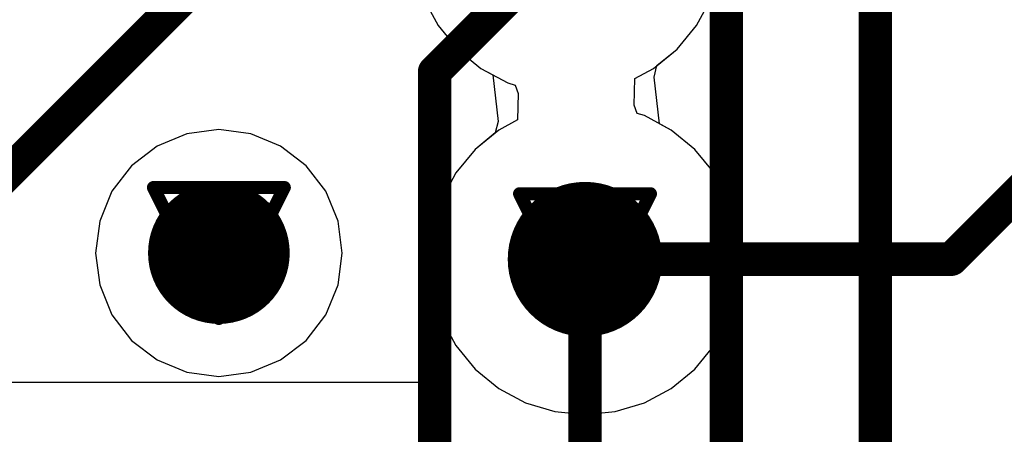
# Model space of a CAD drawing. Header units: millimetres. Extents: x 138 to 555, y 26 to 334.
# Tile 667 of 713: x 352.77 to 356.6, y 285.73 to 287.34. Entities that reach past the tile are written whole.
import ezdxf

# ---------------------------------------------------------------- set-up
doc = ezdxf.new("R2010")
doc.units = ezdxf.units.MM
for name, color, linetype in [('BottomLayer', 5, 'Continuous'), ('DrillDrawing', 1, 'Continuous'), ('MidLayer1', 16, 'Continuous'), ('MidLayer2', 76, 'Continuous'), ('MidLayer3', 90, 'Continuous'), ('MidLayer4', 156, 'Continuous'), ('MultiLayer', 9, 'Continuous'), ('TopLayer', 1, 'Continuous'), ('ViaHoleLayer', 16, 'Continuous')]:
    doc.layers.add(name, color=color, linetype=linetype)

msp = doc.modelspace()

# ---------------------------------------------------------------- linework, layer by layer
at = {"layer": 'BottomLayer'}
for p, q in [((354.3431, 287.4167), (354.3988, 287.3125)), ((354.3988, 287.3125), (354.4738, 287.2211)), ((354.4738, 287.2211), (354.5651, 287.1461)), ((354.5651, 287.1461), (354.6109, 287.1217)), ((354.6109, 287.1217), (354.6318, 286.9408)), ((354.6318, 286.9408), (354.6207, 286.8962)), ((354.6207, 286.8962), (354.5429, 286.8324)), ((354.5429, 286.8324), (354.468, 286.741)), ((354.468, 286.741), (354.4123, 286.6368)), ((354.4123, 286.6368), (354.3779, 286.5237)), ((354.3779, 286.5237), (354.3664, 286.4061)), ((354.3664, 286.4061), (354.3779, 286.2885)), ((354.3779, 286.2885), (354.4123, 286.1754)), ((354.4123, 286.1754), (354.4379, 286.1274)), ((354.4379, 286.1274), (354.3711, 285.9723)), ((354.3711, 285.9723), (354.3272, 285.9274)), ((354.3272, 285.9274), (350.1323, 285.9274))]:
    msp.add_line(p, q, dxfattribs=at)
at = {"layer": 'BottomLayer', "const_width": 0.13}
for points in [[(356.391, 286.4061), (357.3274, 287.3424)], [(354.9693, 286.4061), (356.391, 286.4061)]]:
    msp.add_lwpolyline(points, dxfattribs=at)
at = {"layer": 'BottomLayer'}
for points, const_width in [([(353.4106, 286.4302, 1), (353.6856, 286.4302, 1)], 0.275), ([(354.8193, 286.4061, 1), (355.1193, 286.4061, 1)], 0.3), ([(354.9368, 286.4061, 1), (355.0018, 286.4061, 1)], 0.065), ([(356.3585, 286.4061, 1), (356.4235, 286.4061, 1)], 0.065), ([(356.3585, 286.4061, 1), (356.4235, 286.4061, 1)], 0.065)]:
    msp.add_lwpolyline(points, format="xyb", close=True, dxfattribs=dict(at, const_width=const_width))
at = {"layer": 'DrillDrawing', "const_width": 0.0508}
for points in [[(353.2941, 286.6842), (353.8021, 286.6842)], [(353.2941, 286.6842), (353.5481, 286.1762)], [(353.5481, 286.1762), (353.8021, 286.6842)], [(354.7153, 286.6601), (355.2233, 286.6601)], [(354.7153, 286.6601), (354.9693, 286.1521)], [(354.9693, 286.1521), (355.2233, 286.6601)], [(353.3957, 286.5826), (353.7005, 286.5826)], [(353.3957, 286.5826), (353.5481, 286.2778)], [(353.5481, 286.2778), (353.7005, 286.5826)], [(354.8169, 286.5585), (355.1217, 286.5585)], [(354.8169, 286.5585), (354.9693, 286.2537)], [(354.9693, 286.2537), (355.1217, 286.5585)]]:
    msp.add_lwpolyline(points, dxfattribs=at)
at = {"layer": 'DrillDrawing', "const_width": 0.0254}
for points in [[(353.2814, 286.6842, 1), (353.3068, 286.6842, 1)], [(353.2814, 286.6842, 1), (353.3068, 286.6842, 1)], [(353.7894, 286.6842, 1), (353.8148, 286.6842, 1)], [(353.7894, 286.6842, 1), (353.8148, 286.6842, 1)], [(354.7026, 286.6601, 1), (354.728, 286.6601, 1)], [(354.7026, 286.6601, 1), (354.728, 286.6601, 1)], [(355.2106, 286.6601, 1), (355.236, 286.6601, 1)], [(355.2106, 286.6601, 1), (355.236, 286.6601, 1)], [(353.383, 286.5826, 1), (353.4084, 286.5826, 1)], [(353.383, 286.5826, 1), (353.4084, 286.5826, 1)], [(353.6878, 286.5826, 1), (353.7132, 286.5826, 1)], [(353.6878, 286.5826, 1), (353.7132, 286.5826, 1)], [(354.8042, 286.5585, 1), (354.8296, 286.5585, 1)], [(354.8042, 286.5585, 1), (354.8296, 286.5585, 1)], [(355.109, 286.5585, 1), (355.1344, 286.5585, 1)], [(355.109, 286.5585, 1), (355.1344, 286.5585, 1)], [(353.5354, 286.2778, 1), (353.5608, 286.2778, 1)], [(353.5354, 286.2778, 1), (353.5608, 286.2778, 1)], [(354.9566, 286.2537, 1), (354.982, 286.2537, 1)], [(354.9566, 286.2537, 1), (354.982, 286.2537, 1)], [(353.5354, 286.1762, 1), (353.5608, 286.1762, 1)], [(353.5354, 286.1762, 1), (353.5608, 286.1762, 1)], [(354.9566, 286.1521, 1), (354.982, 286.1521, 1)], [(354.9566, 286.1521, 1), (354.982, 286.1521, 1)]]:
    msp.add_lwpolyline(points, format="xyb", close=True, dxfattribs=at)
at = {"layer": 'MidLayer1'}
for p, q in [((354.3431, 287.4167), (354.3988, 287.3125)), ((355.4014, 287.3125), (355.4571, 287.4167)), ((354.3988, 287.3125), (354.4738, 287.2211)), ((355.3264, 287.2211), (355.4014, 287.3125)), ((354.4738, 287.2211), (354.5651, 287.1461)), ((355.235, 287.1461), (355.3264, 287.2211)), ((354.5651, 287.1461), (354.6693, 287.0904)), ((355.1623, 287.1072), (355.235, 287.1461)), ((355.1601, 287.0043), (355.1623, 287.1072)), ((354.6693, 287.0904), (354.6981, 287.0817)), ((354.6981, 287.0817), (354.7092, 287.0492)), ((354.7092, 287.0492), (354.7071, 286.9463)), ((355.1712, 286.9718), (355.1601, 287.0043)), ((355.2, 286.9631), (355.1712, 286.9718)), ((355.3042, 286.9074), (355.2, 286.9631)), ((354.7071, 286.9463), (354.6343, 286.9074)), ((353.4241, 286.8929), (353.3086, 286.8451)), ((353.5481, 286.9092), (353.4241, 286.8929)), ((353.6721, 286.8929), (353.5481, 286.9092)), ((353.7877, 286.8451), (353.6721, 286.8929)), ((354.6343, 286.9074), (354.5429, 286.8324)), ((355.3956, 286.8324), (355.3042, 286.9074)), ((353.3086, 286.8451), (353.2094, 286.7689)), ((353.8869, 286.7689), (353.7877, 286.8451)), ((354.5429, 286.8324), (354.468, 286.741)), ((355.4706, 286.741), (355.3956, 286.8324)), ((353.2094, 286.7689), (353.1332, 286.6697)), ((353.963, 286.6697), (353.8869, 286.7689)), ((354.468, 286.741), (354.4123, 286.6368)), ((355.5263, 286.6368), (355.4706, 286.741)), ((353.1332, 286.6697), (353.0854, 286.5542)), ((354.0109, 286.5542), (353.963, 286.6697)), ((354.4123, 286.6368), (354.3779, 286.5237)), ((355.5606, 286.5237), (355.5263, 286.6368)), ((353.0854, 286.5542), (353.069, 286.4302)), ((354.0272, 286.4302), (354.0109, 286.5542)), ((354.3779, 286.5237), (354.3664, 286.4061)), ((355.5722, 286.4061), (355.5606, 286.5237)), ((353.069, 286.4302), (353.0854, 286.3062)), ((354.0109, 286.3062), (354.0272, 286.4302)), ((354.3664, 286.4061), (354.3779, 286.2885)), ((355.5606, 286.2885), (355.5722, 286.4061)), ((353.0854, 286.3062), (353.1332, 286.1906)), ((353.963, 286.1906), (354.0109, 286.3062)), ((354.3779, 286.2885), (354.4123, 286.1754)), ((355.5263, 286.1754), (355.5606, 286.2885)), ((353.1332, 286.1906), (353.2094, 286.0914)), ((353.8869, 286.0914), (353.963, 286.1906)), ((354.4123, 286.1754), (354.468, 286.0711)), ((355.4706, 286.0711), (355.5263, 286.1754)), ((353.2094, 286.0914), (353.3086, 286.0152)), ((353.7877, 286.0152), (353.8869, 286.0914)), ((354.468, 286.0711), (354.5429, 285.9798)), ((355.3956, 285.9798), (355.4706, 286.0711)), ((353.3086, 286.0152), (353.4241, 285.9674)), ((353.6721, 285.9674), (353.7877, 286.0152)), ((353.4241, 285.9674), (353.5481, 285.9511)), ((353.5481, 285.9511), (353.6721, 285.9674)), ((354.5429, 285.9798), (354.6343, 285.9048)), ((355.3042, 285.9048), (355.3956, 285.9798)), ((354.6343, 285.9048), (354.7385, 285.8491)), ((355.2, 285.8491), (355.3042, 285.9048)), ((354.7385, 285.8491), (354.8516, 285.8148)), ((355.0869, 285.8148), (355.2, 285.8491)), ((354.8516, 285.8148), (354.9693, 285.8032)), ((354.9693, 285.8032), (355.0869, 285.8148))]:
    msp.add_line(p, q, dxfattribs=at)
for points, const_width in [([(353.4106, 286.4302, 1), (353.6856, 286.4302, 1)], 0.275), ([(354.8193, 286.4061, 1), (355.1193, 286.4061, 1)], 0.3)]:
    msp.add_lwpolyline(points, format="xyb", close=True, dxfattribs=dict(at, const_width=const_width))
at = {"layer": 'MidLayer2'}
for p, q in [((354.3431, 287.4167), (354.3988, 287.3125)), ((355.4014, 287.3125), (355.4571, 287.4167)), ((354.3988, 287.3125), (354.4738, 287.2211)), ((355.3264, 287.2211), (355.4014, 287.3125)), ((354.4738, 287.2211), (354.5651, 287.1461)), ((355.2486, 287.1573), (355.3264, 287.2211)), ((354.5651, 287.1461), (354.6109, 287.1217)), ((355.2375, 287.1128), (355.2486, 287.1573)), ((354.6109, 287.1217), (354.6318, 286.9408)), ((355.2584, 286.9319), (355.2375, 287.1128)), ((354.6318, 286.9408), (354.6207, 286.8962)), ((355.3042, 286.9074), (355.2584, 286.9319)), ((354.6207, 286.8962), (354.5429, 286.8324)), ((355.3956, 286.8324), (355.3042, 286.9074)), ((354.5429, 286.8324), (354.468, 286.741)), ((355.4706, 286.741), (355.3956, 286.8324)), ((354.468, 286.741), (354.4123, 286.6368)), ((355.5263, 286.6368), (355.4706, 286.741)), ((354.4123, 286.6368), (354.3779, 286.5237)), ((355.5606, 286.5237), (355.5263, 286.6368)), ((354.3779, 286.5237), (354.3664, 286.4061)), ((355.5722, 286.4061), (355.5606, 286.5237)), ((354.3664, 286.4061), (354.3779, 286.2885)), ((355.5606, 286.2885), (355.5722, 286.4061)), ((354.3779, 286.2885), (354.4123, 286.1754)), ((355.5263, 286.1754), (355.5606, 286.2885)), ((354.4123, 286.1754), (354.468, 286.0711)), ((355.4706, 286.0711), (355.5263, 286.1754)), ((354.468, 286.0711), (354.5429, 285.9798)), ((355.3956, 285.9798), (355.4706, 286.0711)), ((354.5429, 285.9798), (354.6343, 285.9048)), ((355.3042, 285.9048), (355.3956, 285.9798)), ((354.6343, 285.9048), (354.7385, 285.8491)), ((355.2, 285.8491), (355.3042, 285.9048)), ((354.7385, 285.8491), (354.8516, 285.8148)), ((355.0869, 285.8148), (355.2, 285.8491)), ((354.8516, 285.8148), (354.9693, 285.8032)), ((354.9693, 285.8032), (355.0869, 285.8148))]:
    msp.add_line(p, q, dxfattribs=at)
for points, const_width in [([(353.4106, 286.4302, 1), (353.6856, 286.4302, 1)], 0.275), ([(354.8193, 286.4061, 1), (355.1193, 286.4061, 1)], 0.3)]:
    msp.add_lwpolyline(points, format="xyb", close=True, dxfattribs=dict(at, const_width=const_width))
at = {"layer": 'MidLayer3'}
for p, q in [((354.3431, 287.4167), (354.3988, 287.3125)), ((355.4014, 287.3125), (355.4571, 287.4167)), ((354.3988, 287.3125), (354.4738, 287.2211)), ((355.3264, 287.2211), (355.4014, 287.3125)), ((354.4738, 287.2211), (354.5651, 287.1461)), ((355.235, 287.1461), (355.3264, 287.2211)), ((354.5651, 287.1461), (354.6693, 287.0904)), ((355.1623, 287.1072), (355.235, 287.1461)), ((355.1601, 287.0043), (355.1623, 287.1072)), ((354.6693, 287.0904), (354.6981, 287.0817)), ((354.6981, 287.0817), (354.7092, 287.0492)), ((354.7092, 287.0492), (354.7071, 286.9463)), ((355.1712, 286.9718), (355.1601, 287.0043)), ((355.2, 286.9631), (355.1712, 286.9718)), ((355.3042, 286.9074), (355.2, 286.9631)), ((354.7071, 286.9463), (354.6343, 286.9074)), ((354.6343, 286.9074), (354.5429, 286.8324)), ((355.3956, 286.8324), (355.3042, 286.9074)), ((354.5429, 286.8324), (354.468, 286.741)), ((355.4706, 286.741), (355.3956, 286.8324)), ((354.468, 286.741), (354.4123, 286.6368)), ((355.5263, 286.6368), (355.4706, 286.741)), ((354.4123, 286.6368), (354.3779, 286.5237)), ((355.5606, 286.5237), (355.5263, 286.6368)), ((354.3779, 286.5237), (354.3664, 286.4061)), ((355.5722, 286.4061), (355.5606, 286.5237)), ((354.3664, 286.4061), (354.3779, 286.2885)), ((355.5606, 286.2885), (355.5722, 286.4061)), ((354.3779, 286.2885), (354.4123, 286.1754)), ((355.5263, 286.1754), (355.5606, 286.2885)), ((354.4123, 286.1754), (354.468, 286.0711)), ((355.4706, 286.0711), (355.5263, 286.1754)), ((354.468, 286.0711), (354.5429, 285.9798)), ((355.3956, 285.9798), (355.4706, 286.0711)), ((354.5429, 285.9798), (354.6343, 285.9048)), ((355.3042, 285.9048), (355.3956, 285.9798)), ((354.6343, 285.9048), (354.7385, 285.8491)), ((355.2, 285.8491), (355.3042, 285.9048)), ((354.7385, 285.8491), (354.8516, 285.8148)), ((355.0869, 285.8148), (355.2, 285.8491)), ((354.8516, 285.8148), (354.9693, 285.8032)), ((354.9693, 285.8032), (355.0869, 285.8148))]:
    msp.add_line(p, q, dxfattribs=at)
for points, const_width in [([(353.4106, 286.4302, 1), (353.6856, 286.4302, 1)], 0.275), ([(354.8193, 286.4061, 1), (355.1193, 286.4061, 1)], 0.3)]:
    msp.add_lwpolyline(points, format="xyb", close=True, dxfattribs=dict(at, const_width=const_width))
at = {"layer": 'MidLayer4'}
for p, q in [((354.3431, 287.4167), (354.3988, 287.3125)), ((355.4014, 287.3125), (355.4571, 287.4167)), ((354.3988, 287.3125), (354.4738, 287.2211)), ((355.3264, 287.2211), (355.4014, 287.3125)), ((354.4738, 287.2211), (354.5651, 287.1461)), ((355.235, 287.1461), (355.3264, 287.2211)), ((354.5651, 287.1461), (354.6693, 287.0904)), ((355.1623, 287.1072), (355.235, 287.1461)), ((355.1601, 287.0043), (355.1623, 287.1072)), ((354.6693, 287.0904), (354.6981, 287.0817)), ((354.6981, 287.0817), (354.7092, 287.0492)), ((354.7092, 287.0492), (354.7071, 286.9463)), ((355.1712, 286.9718), (355.1601, 287.0043)), ((355.2, 286.9631), (355.1712, 286.9718)), ((355.3042, 286.9074), (355.2, 286.9631)), ((354.7071, 286.9463), (354.6343, 286.9074)), ((353.4241, 286.8929), (353.3086, 286.8451)), ((353.5481, 286.9092), (353.4241, 286.8929)), ((353.6721, 286.8929), (353.5481, 286.9092)), ((353.7877, 286.8451), (353.6721, 286.8929)), ((354.6343, 286.9074), (354.5429, 286.8324)), ((355.3956, 286.8324), (355.3042, 286.9074)), ((353.3086, 286.8451), (353.2094, 286.7689)), ((353.8869, 286.7689), (353.7877, 286.8451)), ((354.5429, 286.8324), (354.468, 286.741)), ((355.4706, 286.741), (355.3956, 286.8324)), ((353.2094, 286.7689), (353.1332, 286.6697)), ((353.963, 286.6697), (353.8869, 286.7689)), ((354.468, 286.741), (354.4123, 286.6368)), ((355.5263, 286.6368), (355.4706, 286.741)), ((353.1332, 286.6697), (353.0854, 286.5542)), ((354.0109, 286.5542), (353.963, 286.6697)), ((354.4123, 286.6368), (354.3779, 286.5237)), ((355.5606, 286.5237), (355.5263, 286.6368)), ((353.0854, 286.5542), (353.069, 286.4302)), ((354.0272, 286.4302), (354.0109, 286.5542)), ((354.3779, 286.5237), (354.3664, 286.4061)), ((355.5722, 286.4061), (355.5606, 286.5237)), ((353.069, 286.4302), (353.0854, 286.3062)), ((354.0109, 286.3062), (354.0272, 286.4302)), ((354.3664, 286.4061), (354.3779, 286.2885)), ((355.5606, 286.2885), (355.5722, 286.4061)), ((353.0854, 286.3062), (353.1332, 286.1906)), ((353.963, 286.1906), (354.0109, 286.3062)), ((354.3779, 286.2885), (354.4123, 286.1754)), ((355.5263, 286.1754), (355.5606, 286.2885)), ((353.1332, 286.1906), (353.2094, 286.0914)), ((353.8869, 286.0914), (353.963, 286.1906)), ((354.4123, 286.1754), (354.468, 286.0711)), ((355.4706, 286.0711), (355.5263, 286.1754)), ((353.2094, 286.0914), (353.3086, 286.0152)), ((353.7877, 286.0152), (353.8869, 286.0914)), ((354.468, 286.0711), (354.5429, 285.9798)), ((355.3956, 285.9798), (355.4706, 286.0711)), ((353.3086, 286.0152), (353.4241, 285.9674)), ((353.6721, 285.9674), (353.7877, 286.0152)), ((353.4241, 285.9674), (353.5481, 285.9511)), ((353.5481, 285.9511), (353.6721, 285.9674)), ((354.5429, 285.9798), (354.6343, 285.9048)), ((355.3042, 285.9048), (355.3956, 285.9798)), ((354.6343, 285.9048), (354.7385, 285.8491)), ((355.2, 285.8491), (355.3042, 285.9048)), ((354.7385, 285.8491), (354.8516, 285.8148)), ((355.0869, 285.8148), (355.2, 285.8491)), ((354.8516, 285.8148), (354.9693, 285.8032)), ((354.9693, 285.8032), (355.0869, 285.8148))]:
    msp.add_line(p, q, dxfattribs=at)
for points, const_width in [([(353.4106, 286.4302, 1), (353.6856, 286.4302, 1)], 0.275), ([(354.8193, 286.4061, 1), (355.1193, 286.4061, 1)], 0.3)]:
    msp.add_lwpolyline(points, format="xyb", close=True, dxfattribs=dict(at, const_width=const_width))
at = {"layer": 'MultiLayer'}
for points, const_width in [([(353.4106, 286.4302, 1), (353.6856, 286.4302, 1)], 0.275), ([(354.8193, 286.4061, 1), (355.1193, 286.4061, 1)], 0.3)]:
    msp.add_lwpolyline(points, format="xyb", close=True, dxfattribs=dict(at, const_width=const_width))
at = {"layer": 'TopLayer', "const_width": 0.13}
for points in [[(356.0964, 284.1342), (356.0964, 288.8313)], [(355.5175, 284.2018), (355.5175, 288.61)], [(306.0461, 240.0563), (353.7094, 287.7195)], [(354.3854, 287.1328), (354.9001, 287.6474)], [(354.3854, 284.4502), (354.3854, 287.1328)], [(354.9693, 284.4554), (354.9693, 286.4061)]]:
    msp.add_lwpolyline(points, dxfattribs=at)
at = {"layer": 'TopLayer'}
for points, const_width in [([(354.3529, 287.1328, 1), (354.4179, 287.1328, 1)], 0.065), ([(354.3529, 287.1328, 1), (354.4179, 287.1328, 1)], 0.065), ([(353.4106, 286.4302, 1), (353.6856, 286.4302, 1)], 0.275), ([(354.8193, 286.4061, 1), (355.1193, 286.4061, 1)], 0.3), ([(354.9368, 286.4061, 1), (355.0018, 286.4061, 1)], 0.065)]:
    msp.add_lwpolyline(points, format="xyb", close=True, dxfattribs=dict(at, const_width=const_width))
at = {"layer": 'ViaHoleLayer', "const_width": 0.15}
for points in [[(353.4731, 286.4302, 1), (353.6231, 286.4302, 1)], [(354.8943, 286.4061, 1), (355.0443, 286.4061, 1)]]:
    msp.add_lwpolyline(points, format="xyb", close=True, dxfattribs=at)

doc.saveas('drawing.dxf')
